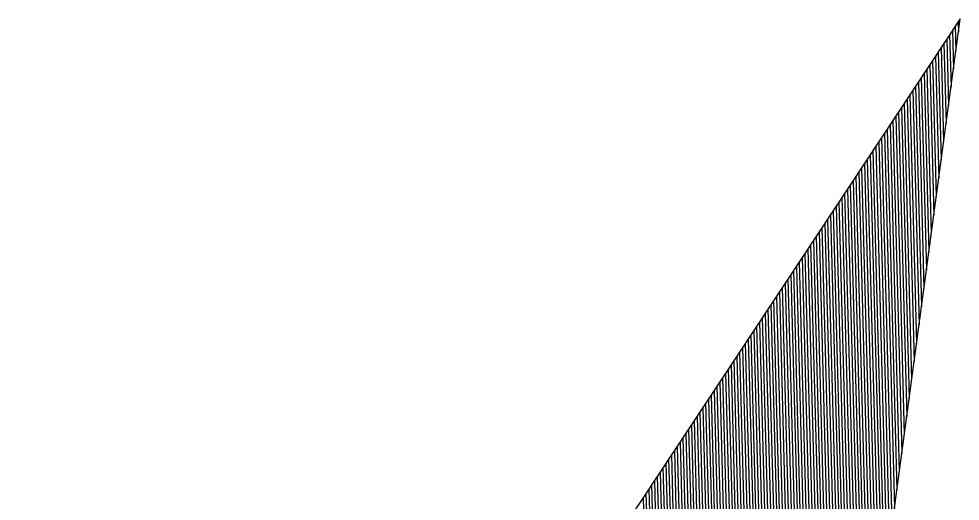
# Model space of a CAD drawing. Extents: x 1929624 to 1935547, y 596315 to 605721.
# Drawn here: x 1931023.664 to 1931026.853, y 597003.07 to 597004.704 of the extents above; entities that cross this region are included whole.
import ezdxf

# ---------------------------------------------------------------- set-up
doc = ezdxf.new("R2010")
doc.units = 0
doc.layers.add('Default', color=7, linetype='Continuous')

msp = doc.modelspace()

# ---------------------------------------------------------------- linework, layer by layer
at = {"layer": 'Default'}
for p, q in [((1931026.8531, 597004.7036), (1931021.5567, 596996.7099)), ((1931026.382, 597001.2012), (1931026.8531, 597004.7036)), ((1931026.8462, 597004.693), (1931026.8471, 597004.6585)), ((1931026.8269, 597004.664), (1931026.8304, 597004.5345)), ((1931026.8365, 597004.6785), (1931026.8387, 597004.5965)), ((1931026.8077, 597004.635), (1931026.8137, 597004.4105)), ((1931026.8173, 597004.6495), (1931026.8221, 597004.4725)), ((1931026.7885, 597004.606), (1931026.7971, 597004.2865)), ((1931026.7981, 597004.6205), (1931026.8054, 597004.3485)), ((1931026.7596, 597004.5624), (1931026.772, 597004.1006)), ((1931026.7693, 597004.5769), (1931026.7804, 597004.1626)), ((1931026.7789, 597004.5915), (1931026.7887, 597004.2246)), ((1931026.7404, 597004.5334), (1931026.7554, 597003.9766)), ((1931026.75, 597004.5479), (1931026.7637, 597004.0386)), ((1931026.7212, 597004.5044), (1931026.7387, 597003.8526)), ((1931026.7308, 597004.5189), (1931026.747, 597003.9146)), ((1931026.702, 597004.4754), (1931026.722, 597003.7286)), ((1931026.7116, 597004.4899), (1931026.7303, 597003.7906)), ((1931026.6827, 597004.4464), (1931026.7053, 597003.6046)), ((1931026.6923, 597004.4609), (1931026.7137, 597003.6666)), ((1931026.6539, 597004.4028), (1931026.6803, 597003.4186)), ((1931026.6635, 597004.4173), (1931026.6886, 597003.4806)), ((1931026.6731, 597004.4318), (1931026.697, 597003.5426)), ((1931026.6347, 597004.3738), (1931026.6636, 597003.2946)), ((1931026.6443, 597004.3883), (1931026.672, 597003.3566)), ((1931026.6154, 597004.3448), (1931026.6469, 597003.1706)), ((1931026.625, 597004.3593), (1931026.6553, 597003.2326)), ((1931026.5962, 597004.3158), (1931026.6303, 597003.0466)), ((1931026.6058, 597004.3303), (1931026.6386, 597003.1086)), ((1931026.577, 597004.2867), (1931026.6136, 597002.9226)), ((1931026.5866, 597004.3013), (1931026.6219, 597002.9846)), ((1931026.5481, 597004.2432), (1931026.5886, 597002.7366)), ((1931026.5577, 597004.2577), (1931026.5969, 597002.7986)), ((1931026.5674, 597004.2722), (1931026.6052, 597002.8606)), ((1931026.5289, 597004.2142), (1931026.5719, 597002.6126)), ((1931026.5385, 597004.2287), (1931026.5802, 597002.6746)), ((1931026.5097, 597004.1852), (1931026.5552, 597002.4886)), ((1931026.5193, 597004.1997), (1931026.5636, 597002.5506)), ((1931026.4904, 597004.1561), (1931026.5385, 597002.3646)), ((1931026.5001, 597004.1707), (1931026.5469, 597002.4266)), ((1931026.4712, 597004.1271), (1931026.5219, 597002.2406)), ((1931026.4808, 597004.1416), (1931026.5302, 597002.3026)), ((1931026.4424, 597004.0836), (1931026.4968, 597002.0547)), ((1931026.452, 597004.0981), (1931026.5052, 597002.1166)), ((1931026.4616, 597004.1126), (1931026.5135, 597002.1786)), ((1931026.4231, 597004.0546), (1931026.4802, 597001.9307)), ((1931026.4328, 597004.0691), (1931026.4885, 597001.9927)), ((1931026.4039, 597004.0256), (1931026.4635, 597001.8067)), ((1931026.4135, 597004.0401), (1931026.4718, 597001.8687)), ((1931026.3847, 597003.9965), (1931026.4468, 597001.6827)), ((1931026.3943, 597004.011), (1931026.4551, 597001.7447)), ((1931026.3655, 597003.9675), (1931026.4301, 597001.5587)), ((1931026.3751, 597003.982), (1931026.4385, 597001.6207)), ((1931026.3366, 597003.924), (1931026.4051, 597001.3727)), ((1931026.3462, 597003.9385), (1931026.4134, 597001.4347)), ((1931026.3558, 597003.953), (1931026.4218, 597001.4967)), ((1931026.3174, 597003.895), (1931026.3884, 597001.2487)), ((1931026.327, 597003.9095), (1931026.3968, 597001.3107)), ((1931026.2982, 597003.8659), (1931026.4774, 596997.1904)), ((1931026.3078, 597003.8805), (1931026.4873, 596997.1914)), ((1931026.2789, 597003.8369), (1931026.4574, 596997.1885)), ((1931026.2885, 597003.8514), (1931026.4674, 596997.1894)), ((1931026.2597, 597003.8079), (1931026.4374, 596997.1865)), ((1931026.2693, 597003.8224), (1931026.4474, 596997.1875)), ((1931026.2309, 597003.7644), (1931026.4075, 596997.1836)), ((1931026.2405, 597003.7789), (1931026.4175, 596997.1846)), ((1931026.2501, 597003.7934), (1931026.4275, 596997.1855)), ((1931026.2116, 597003.7354), (1931026.3876, 596997.1816)), ((1931026.2212, 597003.7499), (1931026.3975, 596997.1826)), ((1931026.1924, 597003.7063), (1931026.3676, 596997.1797)), ((1931026.202, 597003.7208), (1931026.3776, 596997.1807)), ((1931026.1732, 597003.6773), (1931026.3477, 596997.1777)), ((1931026.1828, 597003.6918), (1931026.3576, 596997.1787)), ((1931026.1539, 597003.6483), (1931026.3277, 596997.1758)), ((1931026.1636, 597003.6628), (1931026.3377, 596997.1768)), ((1931026.1251, 597003.6048), (1931026.2978, 596997.1729)), ((1931026.1347, 597003.6193), (1931026.3077, 596997.1738)), ((1931026.1443, 597003.6338), (1931026.3177, 596997.1748)), ((1931026.1059, 597003.5757), (1931026.2778, 596997.1709)), ((1931026.1155, 597003.5903), (1931026.2878, 596997.1719)), ((1931026.0866, 597003.5467), (1931026.2579, 596997.169)), ((1931026.0963, 597003.5612), (1931026.2678, 596997.1699)), ((1931026.0674, 597003.5177), (1931026.2379, 596997.167)), ((1931026.077, 597003.5322), (1931026.2479, 596997.168)), ((1931026.0482, 597003.4887), (1931026.2179, 596997.1651)), ((1931026.0578, 597003.5032), (1931026.2279, 596997.1661)), ((1931026.0194, 597003.4452), (1931026.188, 596997.1622)), ((1931026.029, 597003.4597), (1931026.198, 596997.1631)), ((1931026.0386, 597003.4742), (1931026.208, 596997.1641)), ((1931026.0001, 597003.4161), (1931026.1681, 596997.1602)), ((1931026.0097, 597003.4306), (1931026.178, 596997.1612)), ((1931025.9809, 597003.3871), (1931026.1481, 596997.1583)), ((1931025.9905, 597003.4016), (1931026.1581, 596997.1592)), ((1931025.9617, 597003.3581), (1931026.1281, 596997.1563)), ((1931025.9713, 597003.3726), (1931026.1381, 596997.1573)), ((1931025.9424, 597003.3291), (1931026.1082, 596997.1544)), ((1931025.9521, 597003.3436), (1931026.1182, 596997.1553)), ((1931025.9136, 597003.2855), (1931026.0783, 596997.1514)), ((1931025.9232, 597003.3), (1931026.0882, 596997.1524)), ((1931025.9328, 597003.3146), (1931026.0982, 596997.1534)), ((1931025.8944, 597003.2565), (1931026.0583, 596997.1495)), ((1931025.904, 597003.271), (1931026.0683, 596997.1505)), ((1931025.8751, 597003.2275), (1931026.0384, 596997.1475)), ((1931025.8848, 597003.242), (1931026.0483, 596997.1485)), ((1931025.8559, 597003.1985), (1931026.0184, 596997.1456)), ((1931025.8655, 597003.213), (1931026.0284, 596997.1466)), ((1931025.8367, 597003.1695), (1931025.9984, 596997.1436)), ((1931025.8463, 597003.184), (1931026.0084, 596997.1446)), ((1931025.8078, 597003.1259), (1931025.9685, 596997.1407)), ((1931025.8175, 597003.1404), (1931025.9785, 596997.1417)), ((1931025.8271, 597003.1549), (1931025.9885, 596997.1427)), ((1931025.7886, 597003.0969), (1931025.9486, 596997.1388)), ((1931025.7982, 597003.1114), (1931025.9585, 596997.1397)), ((1931025.779, 597003.0824), (1931025.9386, 596997.1378))]:
    msp.add_line(p, q, dxfattribs=at)

doc.saveas('drawing.dxf')
